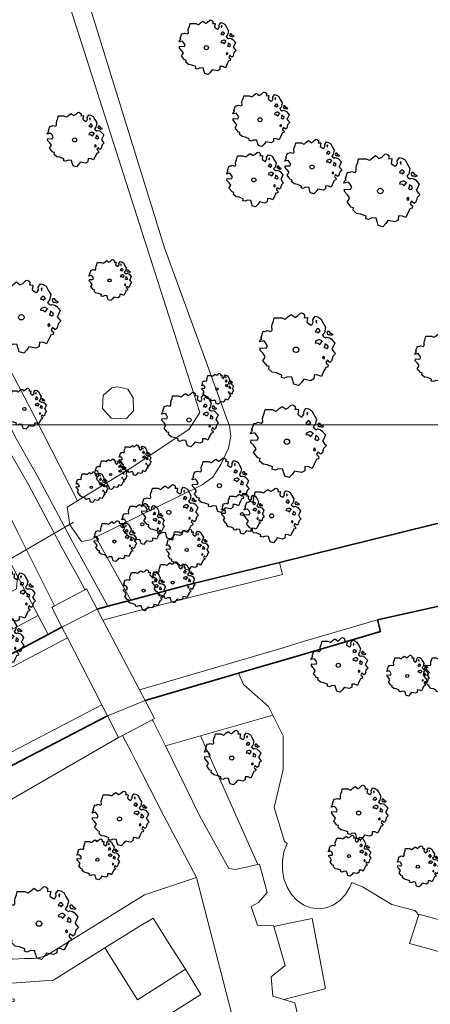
# Model space of a CAD drawing. Header units: metres. Extents: x 152391 to 157968, y 462336 to 467280.
# Tile 605 of 656: x 156714 to 156748, y 464230 to 464312. Entities that reach past the tile are written whole.
import ezdxf

# ---------------------------------------------------------------- set-up
doc = ezdxf.new("R2010")
doc.units = ezdxf.units.M
doc.header["$LTSCALE"] = 0.75
doc.layers.get('0').update_dxf_attribs({"lineweight": 25})
for name, color, linetype, lineweight in [('B-GV-GR-BOOM-S', 252, 'Continuous', 25), ('B-WE-GK-BESCHOEIING-G', 251, 'GK-BESCHOEIING', 35), ('B-WE-GR-BEPLANTING_CULTUUR_BOSPLANTSOEN-GV', 251, 'Continuous', 18), ('B-WE-GR-BOS_LOOF-GV', 251, 'Continuous', 13), ('B-WE-KW-KUNSTWERK_DEK-GV', 5, 'Continuous', 18), ('B-WE-KW-KUNSTWERK_DUIKER-G', 5, 'Continuous', 18), ('B-WE-KW-KUNSTWERK_LANDHOOFD-GV', 5, 'Continuous', 18), ('B-WE-OG-TERREIN_CULTUURSCHEIDING-GV', 251, 'Continuous', 18), ('B-WE-OG-WATER-GV', 251, 'Continuous', 18), ('B-WE-OG-WATER_SLOOT-GV', 251, 'Continuous', 18), ('B-WE-VH-VERHARDING_ASFALT-GV', 251, 'Continuous', 18), ('B-WE-VH-VERHARDING_BETON-GV', 251, 'Continuous', 18), ('B-WE-VH-VERHARDING_OPEN-GV', 251, 'Continuous', 18)]:
    doc.layers.add(name, color=color, linetype=linetype, lineweight=lineweight)
doc.layers.add('X-XX-AL-TEKENBLAD_HULPLIJN-G', color=7, linetype='Continuous', lineweight=18, plot=False)
doc.linetypes.add('GK-BESCHOEIING', pattern='A,30,-5,[1,NLCS.SHX,S=1,R=0,X=0,Y=0],-5', length=40)

# ---------------------------------------------------------------- blocks, each defined once
blk = doc.blocks.new('SGR-BOOM_21_30')
at = {"linetype": 'Continuous'}
for p, q in [((-0.365, 1.548), (-0.226, 1.647)), ((-0.226, 1.647), (-0.133, 1.581)), ((0.065, 1.581), (0.205, 1.712)), ((0.205, 1.712), (0.263, 1.729)), ((0.263, 1.729), (0.333, 1.696)), ((0.333, 1.696), (0.391, 1.647)), ((0.391, 1.647), (0.402, 1.532)), ((-1.633, 0.579), (-1.528, 0.875)), ((-1.528, 0.875), (-1.458, 0.858)), ((-1.458, 0.858), (-1.342, 0.908)), ((-1.342, 0.908), (-1.179, 0.858)), ((-1.179, 0.858), (-1.121, 0.924)), ((-1.133, 1.088), (-1.109, 1.187)), ((-1.121, 0.924), (-1.133, 1.088)), ((-1.109, 1.187), (-1.051, 1.335)), ((-1.051, 1.335), (-1.016, 1.499)), ((-1.016, 1.499), (-0.668, 1.499)), ((-0.668, 1.499), (-0.516, 1.433)), ((-0.516, 1.433), (-0.47, 1.45)), ((-0.47, 1.45), (-0.365, 1.548)), ((-0.133, 1.581), (-0.063, 1.515)), ((-0.063, 1.515), (0.065, 1.581)), ((0.402, 1.532), (0.379, 1.499)), ((0.379, 1.499), (0.53, 1.515)), ((0.542, 1.483), (0.507, 1.285)), ((0.507, 1.285), (0.565, 1.236)), ((0.53, 1.515), (0.542, 1.483)), ((0.565, 1.236), (0.693, 1.154)), ((0.693, 1.154), (0.751, 1.203)), ((0.751, 1.203), (0.798, 1.285)), ((0.786, 1.4), (0.891, 1.565)), ((0.798, 1.285), (0.786, 1.4)), ((0.891, 1.565), (1.019, 1.532)), ((0.937, 0.908), (0.891, 0.875)), ((0.891, 0.875), (0.926, 0.825)), ((0.972, 1.368), (0.926, 1.335)), ((0.926, 1.335), (0.949, 1.253)), ((0.926, 0.825), (0.984, 0.842)), ((0.972, 0.973), (0.937, 0.908)), ((0.949, 1.253), (0.961, 1.236)), ((0.961, 1.269), (0.972, 1.368)), ((1.03, 0.973), (0.972, 0.973)), ((0.984, 0.842), (1.03, 0.776)), ((1.019, 1.532), (1.158, 1.45)), ((1.077, 0.94), (1.03, 0.973)), ((1.03, 0.776), (1.077, 0.842)), ((1.124, 0.875), (1.077, 0.94)), ((1.077, 0.842), (1.124, 0.875)), ((1.158, 1.45), (1.251, 1.269)), ((1.251, 1.269), (1.379, 1.055)), ((1.379, 1.055), (1.321, 0.793)), ((1.472, 0.858), (1.438, 0.809)), ((1.542, 0.858), (1.472, 0.858)), ((1.624, 0.76), (1.542, 0.858)), ((-1.703, 0.365), (-1.656, 0.48)), ((-1.493, 0.415), (-1.703, 0.365)), ((-1.679, -0.029), (-1.668, 0.086)), ((-1.668, 0.086), (-1.389, 0.07)), ((-1.656, 0.48), (-1.598, 0.53)), ((-1.598, 0.53), (-1.633, 0.579)), ((-1.423, 0.333), (-1.493, 0.415)), ((-1.33, 0.185), (-1.423, 0.333)), ((-1.389, 0.07), (-1.33, 0.185)), ((0.926, 0.415), (0.891, 0.333)), ((0.891, 0.333), (1.03, 0.316)), ((1.054, 0.464), (0.926, 0.415)), ((1.03, 0.316), (1.112, 0.251)), ((1.112, 0.464), (1.054, 0.464)), ((1.217, 0.398), (1.112, 0.464)), ((1.112, 0.251), (1.205, 0.365)), ((1.205, 0.365), (1.24, 0.415)), ((1.321, 0.793), (1.228, 0.694)), ((1.228, 0.694), (1.275, 0.628)), ((1.275, 0.628), (1.379, 0.563)), ((1.344, 0.185), (1.31, 0.103)), ((1.434, 0.049), (1.31, 0.103)), ((1.356, 0.3), (1.344, 0.234)), ((1.344, 0.234), (1.344, 0.185)), ((1.426, 0.234), (1.356, 0.3)), ((1.379, 0.563), (1.438, 0.595)), ((1.472, 0.201), (1.426, 0.234)), ((1.434, 0.049), (1.507, 0.136)), ((1.438, 0.809), (1.461, 0.743)), ((1.438, 0.595), (1.565, 0.563)), ((1.461, 0.743), (1.531, 0.694)), ((1.507, 0.136), (1.472, 0.201)), ((1.531, 0.727), (1.635, 0.678)), ((1.531, 0.694), (1.542, 0.727)), ((1.565, 0.563), (1.635, 0.513)), ((1.728, 0.71), (1.624, 0.76)), ((1.635, 0.678), (1.728, 0.71)), ((1.635, 0.513), (1.81, 0.316)), ((1.717, 0.103), (1.67, 0.037)), ((1.67, 0.037), (1.763, -0.094)), ((1.81, 0.316), (1.717, 0.103)), ((-1.54, -0.177), (-1.679, -0.029)), ((-1.551, -0.505), (-1.493, -0.423)), ((-1.354, -0.752), (-1.551, -0.505)), ((-1.435, -0.324), (-1.54, -0.177)), ((-1.493, -0.423), (-1.435, -0.324)), ((-1.249, -0.784), (-1.354, -0.752)), ((-1.272, -0.899), (-1.249, -0.784)), ((1.286, -0.292), (1.24, -0.357)), ((1.24, -0.357), (1.251, -0.423)), ((1.263, -0.423), (1.333, -0.407)), ((1.333, -0.341), (1.286, -0.292)), ((1.333, -0.407), (1.333, -0.341)), ((1.484, -0.801), (1.368, -0.834)), ((1.461, -0.472), (1.391, -0.587)), ((1.391, -0.587), (1.426, -0.637)), ((1.426, -0.637), (1.496, -0.702)), ((1.577, -0.587), (1.461, -0.472)), ((1.496, -0.702), (1.484, -0.801)), ((1.658, -0.522), (1.577, -0.587)), ((1.682, -0.423), (1.658, -0.522)), ((1.717, -0.308), (1.682, -0.423)), ((1.845, -0.177), (1.717, -0.308)), ((1.763, -0.094), (1.845, -0.177)), ((-1.109, -1.047), (-1.272, -0.899)), ((-0.912, -1.08), (-1.109, -1.047)), ((-0.668, -1.179), (-0.912, -1.08)), ((-0.679, -1.294), (-0.668, -1.179)), ((-0.551, -1.326), (-0.679, -1.294)), ((-0.4, -1.261), (-0.551, -1.326)), ((-0.191, -1.277), (-0.4, -1.261)), ((-0.156, -1.425), (-0.191, -1.277)), ((-0.133, -1.491), (-0.156, -1.425)), ((-0.098, -1.606), (-0.133, -1.491)), ((0.112, -1.671), (-0.098, -1.606)), ((0.251, -1.524), (0.112, -1.671)), ((0.356, -1.376), (0.251, -1.524)), ((0.682, -1.441), (0.356, -1.376)), ((0.833, -1.359), (0.682, -1.441)), ((0.844, -1.162), (0.833, -1.359)), ((1.03, -1.179), (0.844, -1.162)), ((1.182, -1.244), (1.03, -1.179)), ((1.286, -1.014), (1.182, -1.244)), ((1.356, -0.883), (1.286, -1.014)), ((1.368, -0.834), (1.356, -0.883))]:
    blk.add_line(p, q, dxfattribs=at)
blk.add_circle((0, 0), 0.126, dxfattribs=at)
blk = doc.blocks.new('SGR-BOOM_31_50')
at = {"linetype": 'Continuous'}
for p, q in [((-1.479, 1.582), (-1.402, 1.78)), ((-1.402, 1.78), (-1.355, 1.999)), ((-1.355, 1.999), (-0.89, 1.999)), ((-0.89, 1.999), (-0.688, 1.911)), ((-0.688, 1.911), (-0.626, 1.933)), ((-0.626, 1.933), (-0.487, 2.064)), ((-0.487, 2.064), (-0.301, 2.196)), ((-0.301, 2.196), (-0.177, 2.108)), ((-0.177, 2.108), (-0.084, 2.02)), ((-0.084, 2.02), (0.087, 2.108)), ((0.087, 2.108), (0.273, 2.283)), ((0.273, 2.283), (0.351, 2.305)), ((0.351, 2.305), (0.444, 2.261)), ((0.444, 2.261), (0.521, 2.196)), ((0.537, 2.042), (0.506, 1.999)), ((0.506, 1.999), (0.707, 2.02)), ((0.521, 2.196), (0.537, 2.042)), ((0.723, 1.977), (0.676, 1.714)), ((0.676, 1.714), (0.754, 1.648)), ((0.707, 2.02), (0.723, 1.977)), ((0.754, 1.648), (0.924, 1.539)), ((1.002, 1.604), (1.064, 1.714)), ((1.048, 1.867), (1.188, 2.086)), ((1.064, 1.714), (1.048, 1.867)), ((1.188, 2.086), (1.358, 2.042)), ((1.296, 1.823), (1.234, 1.78)), ((1.234, 1.78), (1.265, 1.67)), ((1.265, 1.67), (1.281, 1.648)), ((1.281, 1.692), (1.296, 1.823)), ((1.358, 2.042), (1.545, 1.933)), ((1.545, 1.933), (1.669, 1.692)), ((1.669, 1.692), (1.839, 1.407)), ((-2.177, 0.772), (-2.038, 1.166)), ((-2.038, 1.166), (-1.944, 1.144)), ((-1.944, 1.144), (-1.789, 1.21)), ((-1.789, 1.21), (-1.572, 1.144)), ((-1.572, 1.144), (-1.495, 1.232)), ((-1.51, 1.451), (-1.479, 1.582)), ((-1.495, 1.232), (-1.51, 1.451)), ((0.924, 1.539), (1.002, 1.604)), ((1.25, 1.21), (1.188, 1.166)), ((1.188, 1.166), (1.234, 1.101)), ((1.234, 1.101), (1.312, 1.122)), ((1.296, 1.298), (1.25, 1.21)), ((1.374, 1.298), (1.296, 1.298)), ((1.312, 1.122), (1.374, 1.035)), ((1.436, 1.254), (1.374, 1.298)), ((1.374, 1.035), (1.436, 1.122)), ((1.498, 1.166), (1.436, 1.254)), ((1.436, 1.122), (1.498, 1.166)), ((1.762, 1.057), (1.638, 0.925)), ((1.638, 0.925), (1.7, 0.838)), ((1.7, 0.838), (1.839, 0.75)), ((1.839, 1.407), (1.762, 1.057)), ((1.963, 1.144), (1.917, 1.079)), ((1.917, 1.079), (1.948, 0.991)), ((1.948, 0.991), (2.041, 0.925)), ((2.056, 1.144), (1.963, 1.144)), ((2.041, 0.969), (2.18, 0.903)), ((2.041, 0.925), (2.056, 0.969)), ((2.165, 1.013), (2.056, 1.144)), ((2.304, 0.947), (2.165, 1.013)), ((2.18, 0.903), (2.304, 0.947)), ((-2.27, 0.487), (-2.208, 0.641)), ((-1.991, 0.553), (-2.27, 0.487)), ((-2.239, -0.038), (-2.224, 0.115)), ((-2.224, 0.115), (-1.851, 0.093)), ((-2.208, 0.641), (-2.131, 0.706)), ((-2.131, 0.706), (-2.177, 0.772)), ((-1.898, 0.444), (-1.991, 0.553)), ((-1.774, 0.246), (-1.898, 0.444)), ((-1.851, 0.093), (-1.774, 0.246)), ((1.234, 0.553), (1.188, 0.444)), ((1.188, 0.444), (1.374, 0.422)), ((1.405, 0.619), (1.234, 0.553)), ((1.374, 0.422), (1.483, 0.334)), ((1.483, 0.619), (1.405, 0.619)), ((1.622, 0.531), (1.483, 0.619)), ((1.483, 0.334), (1.607, 0.487)), ((1.607, 0.487), (1.653, 0.553)), ((1.793, 0.246), (1.746, 0.137)), ((1.911, 0.065), (1.746, 0.137)), ((1.808, 0.4), (1.793, 0.312)), ((1.793, 0.312), (1.793, 0.246)), ((1.901, 0.312), (1.808, 0.4)), ((1.839, 0.75), (1.917, 0.794)), ((1.963, 0.268), (1.901, 0.312)), ((1.911, 0.065), (2.01, 0.181)), ((1.917, 0.794), (2.087, 0.75)), ((2.01, 0.181), (1.963, 0.268)), ((2.087, 0.75), (2.18, 0.684)), ((2.18, 0.684), (2.413, 0.422)), ((2.289, 0.137), (2.227, 0.049)), ((2.227, 0.049), (2.351, -0.126)), ((2.413, 0.422), (2.289, 0.137)), ((-2.053, -0.235), (-2.239, -0.038)), ((-2.069, -0.673), (-1.991, -0.564)), ((-1.805, -1.002), (-2.069, -0.673)), ((-1.913, -0.433), (-2.053, -0.235)), ((-1.991, -0.564), (-1.913, -0.433)), ((1.715, -0.389), (1.653, -0.476)), ((1.653, -0.476), (1.669, -0.564)), ((1.684, -0.564), (1.777, -0.542)), ((1.777, -0.454), (1.715, -0.389)), ((1.777, -0.542), (1.777, -0.454)), ((1.948, -0.63), (1.855, -0.783)), ((1.855, -0.783), (1.901, -0.849)), ((2.103, -0.783), (1.948, -0.63)), ((2.211, -0.695), (2.103, -0.783)), ((2.242, -0.564), (2.211, -0.695)), ((2.289, -0.411), (2.242, -0.564)), ((2.459, -0.235), (2.289, -0.411)), ((2.351, -0.126), (2.459, -0.235)), ((-1.665, -1.046), (-1.805, -1.002)), ((-1.696, -1.199), (-1.665, -1.046)), ((-1.479, -1.396), (-1.696, -1.199)), ((-1.216, -1.44), (-1.479, -1.396)), ((-0.89, -1.571), (-1.216, -1.44)), ((-0.906, -1.725), (-0.89, -1.571)), ((1.126, -1.55), (1.11, -1.812)), ((1.374, -1.571), (1.126, -1.55)), ((1.576, -1.659), (1.374, -1.571)), ((1.715, -1.352), (1.576, -1.659)), ((1.808, -1.177), (1.715, -1.352)), ((1.824, -1.112), (1.808, -1.177)), ((1.979, -1.068), (1.824, -1.112)), ((1.901, -0.849), (1.994, -0.936)), ((1.994, -0.936), (1.979, -1.068)), ((-0.735, -1.769), (-0.906, -1.725)), ((-0.533, -1.681), (-0.735, -1.769)), ((-0.254, -1.703), (-0.533, -1.681)), ((-0.208, -1.9), (-0.254, -1.703)), ((-0.177, -1.988), (-0.208, -1.9)), ((-0.13, -2.141), (-0.177, -1.988)), ((0.149, -2.229), (-0.13, -2.141)), ((0.335, -2.031), (0.149, -2.229)), ((0.475, -1.834), (0.335, -2.031)), ((0.909, -1.922), (0.475, -1.834)), ((1.11, -1.812), (0.909, -1.922))]:
    blk.add_line(p, q, dxfattribs=at)
blk.add_circle((0, 0), 0.169, dxfattribs=at)
blk = doc.blocks.new('SGR-BOOM_50_100')
at = {"linetype": 'Continuous'}
for p, q in [((-1.869, 2.373), (-1.807, 2.665)), ((-1.807, 2.665), (-1.187, 2.665)), ((-1.187, 2.665), (-0.918, 2.548)), ((-0.918, 2.548), (-0.835, 2.577)), ((-0.835, 2.577), (-0.649, 2.752)), ((-0.649, 2.752), (-0.401, 2.928)), ((-0.401, 2.928), (-0.236, 2.811)), ((-0.236, 2.811), (-0.112, 2.694)), ((-0.112, 2.694), (0.116, 2.811)), ((0.116, 2.811), (0.364, 3.044)), ((0.364, 3.044), (0.467, 3.074)), ((0.467, 3.074), (0.591, 3.015)), ((0.591, 3.015), (0.695, 2.928)), ((0.715, 2.723), (0.674, 2.665)), ((0.674, 2.665), (0.943, 2.694)), ((0.695, 2.928), (0.715, 2.723)), ((0.964, 2.636), (0.902, 2.285)), ((0.943, 2.694), (0.964, 2.636)), ((1.398, 2.49), (1.584, 2.782)), ((1.418, 2.285), (1.398, 2.49)), ((1.584, 2.782), (1.811, 2.723)), ((1.811, 2.723), (2.059, 2.577)), ((2.059, 2.577), (2.225, 2.256)), ((-2.096, 1.526), (-1.993, 1.643)), ((-2.014, 1.935), (-1.972, 2.11)), ((-1.993, 1.643), (-2.014, 1.935)), ((-1.972, 2.11), (-1.869, 2.373)), ((0.902, 2.285), (1.005, 2.198)), ((1.005, 2.198), (1.232, 2.052)), ((1.232, 2.052), (1.336, 2.139)), ((1.336, 2.139), (1.418, 2.285)), ((1.729, 2.431), (1.646, 2.373)), ((1.646, 2.373), (1.687, 2.227)), ((1.729, 1.73), (1.667, 1.613)), ((1.687, 2.227), (1.708, 2.198)), ((1.708, 2.256), (1.729, 2.431)), ((1.832, 1.73), (1.729, 1.73)), ((1.915, 1.672), (1.832, 1.73)), ((1.997, 1.555), (1.915, 1.672)), ((2.225, 2.256), (2.452, 1.876)), ((2.452, 1.876), (2.349, 1.409)), ((-3.027, 0.65), (-2.944, 0.854)), ((-2.944, 0.854), (-2.841, 0.942)), ((-2.903, 1.029), (-2.717, 1.555)), ((-2.841, 0.942), (-2.903, 1.029)), ((-2.717, 1.555), (-2.593, 1.526)), ((-2.593, 1.526), (-2.386, 1.613)), ((-2.386, 1.613), (-2.096, 1.526)), ((1.667, 1.613), (1.584, 1.555)), ((1.584, 1.555), (1.646, 1.467)), ((1.646, 1.467), (1.749, 1.497)), ((1.873, 0.825), (1.646, 0.737)), ((1.749, 1.497), (1.832, 1.38)), ((1.832, 1.38), (1.915, 1.497)), ((1.977, 0.825), (1.873, 0.825)), ((1.915, 1.497), (1.997, 1.555)), ((2.163, 0.708), (1.977, 0.825)), ((2.349, 1.409), (2.183, 1.234)), ((2.183, 1.234), (2.266, 1.117)), ((2.266, 1.117), (2.452, 1)), ((2.452, 1), (2.556, 1.059)), ((2.618, 1.526), (2.556, 1.438)), ((2.556, 1.438), (2.597, 1.321)), ((2.556, 1.059), (2.783, 1)), ((2.597, 1.321), (2.721, 1.234)), ((2.742, 1.526), (2.618, 1.526)), ((2.721, 1.292), (2.907, 1.205)), ((2.721, 1.234), (2.742, 1.292)), ((2.886, 1.351), (2.742, 1.526)), ((2.783, 1), (2.907, 0.913)), ((3.072, 1.263), (2.886, 1.351)), ((2.907, 1.205), (3.072, 1.263)), ((2.907, 0.913), (3.217, 0.562)), ((-2.655, 0.737), (-3.027, 0.65)), ((-2.985, -0.051), (-2.965, 0.153)), ((-2.965, 0.153), (-2.469, 0.124)), ((-2.531, 0.591), (-2.655, 0.737)), ((-2.365, 0.329), (-2.531, 0.591)), ((-2.469, 0.124), (-2.365, 0.329)), ((1.646, 0.737), (1.584, 0.591)), ((1.584, 0.591), (1.832, 0.562)), ((1.832, 0.562), (1.977, 0.445)), ((1.977, 0.445), (2.142, 0.65)), ((2.142, 0.65), (2.204, 0.737)), ((2.39, 0.329), (2.328, 0.183)), ((2.549, 0.087), (2.328, 0.183)), ((2.411, 0.533), (2.39, 0.416)), ((2.39, 0.416), (2.39, 0.329)), ((2.535, 0.416), (2.411, 0.533)), ((2.618, 0.358), (2.535, 0.416)), ((2.549, 0.087), (2.68, 0.241)), ((2.68, 0.241), (2.618, 0.358)), ((3.052, 0.183), (2.969, 0.066)), ((2.969, 0.066), (3.135, -0.168)), ((3.217, 0.562), (3.052, 0.183)), ((-2.737, -0.314), (-2.985, -0.051)), ((-2.758, -0.898), (-2.655, -0.752)), ((-2.551, -0.577), (-2.737, -0.314)), ((-2.655, -0.752), (-2.551, -0.577)), ((2.287, -0.518), (2.204, -0.635)), ((2.204, -0.635), (2.225, -0.752)), ((2.245, -0.752), (2.37, -0.723)), ((2.37, -0.606), (2.287, -0.518)), ((2.37, -0.723), (2.37, -0.606)), ((2.99, -0.752), (2.948, -0.927)), ((3.052, -0.548), (2.99, -0.752)), ((3.279, -0.314), (3.052, -0.548)), ((3.135, -0.168), (3.279, -0.314)), ((-2.407, -1.336), (-2.758, -0.898)), ((-2.22, -1.394), (-2.407, -1.336)), ((-2.262, -1.599), (-2.22, -1.394)), ((-1.972, -1.862), (-2.262, -1.599)), ((2.411, -1.57), (2.287, -1.803)), ((2.432, -1.482), (2.411, -1.57)), ((2.638, -1.424), (2.432, -1.482)), ((2.597, -0.84), (2.473, -1.044)), ((2.473, -1.044), (2.535, -1.132)), ((2.535, -1.132), (2.659, -1.248)), ((2.804, -1.044), (2.597, -0.84)), ((2.659, -1.248), (2.638, -1.424)), ((2.948, -0.927), (2.804, -1.044)), ((-1.621, -1.92), (-1.972, -1.862)), ((-1.187, -2.095), (-1.621, -1.92)), ((-1.207, -2.3), (-1.187, -2.095)), ((-0.98, -2.358), (-1.207, -2.3)), ((-0.711, -2.241), (-0.98, -2.358)), ((-0.339, -2.271), (-0.711, -2.241)), ((-0.277, -2.533), (-0.339, -2.271)), ((0.633, -2.446), (0.447, -2.709)), ((1.212, -2.563), (0.633, -2.446)), ((1.48, -2.417), (1.212, -2.563)), ((1.501, -2.066), (1.48, -2.417)), ((1.832, -2.095), (1.501, -2.066)), ((2.101, -2.212), (1.832, -2.095)), ((2.287, -1.803), (2.101, -2.212)), ((-0.236, -2.65), (-0.277, -2.533)), ((-0.174, -2.855), (-0.236, -2.65)), ((0.199, -2.971), (-0.174, -2.855)), ((0.447, -2.709), (0.199, -2.971))]:
    blk.add_line(p, q, dxfattribs=at)
blk.add_circle((0, 0), 0.225, dxfattribs=at)
blk = doc.blocks.new('SGR-BOOM_0_20')
at = {"linetype": 'Continuous'}
for p, q in [((-0.85, 0.816), (-0.832, 0.89)), ((-0.832, 0.89), (-0.788, 1.001)), ((-0.788, 1.001), (-0.762, 1.124)), ((-0.762, 1.124), (-0.501, 1.124)), ((-0.501, 1.124), (-0.387, 1.075)), ((-0.387, 1.075), (-0.352, 1.087)), ((-0.352, 1.087), (-0.274, 1.161)), ((-0.274, 1.161), (-0.169, 1.235)), ((-0.169, 1.235), (-0.099, 1.186)), ((-0.099, 1.186), (-0.047, 1.137)), ((-0.047, 1.137), (0.049, 1.186)), ((0.049, 1.186), (0.154, 1.284)), ((0.154, 1.284), (0.197, 1.297)), ((0.197, 1.297), (0.25, 1.272)), ((0.25, 1.272), (0.293, 1.235)), ((0.302, 1.149), (0.284, 1.124)), ((0.284, 1.124), (0.398, 1.137)), ((0.293, 1.235), (0.302, 1.149)), ((0.407, 1.112), (0.38, 0.964)), ((0.38, 0.964), (0.424, 0.927)), ((0.398, 1.137), (0.407, 1.112)), ((0.424, 0.927), (0.52, 0.865)), ((0.52, 0.865), (0.564, 0.902)), ((0.564, 0.902), (0.598, 0.964)), ((0.59, 1.05), (0.668, 1.173)), ((0.598, 0.964), (0.59, 1.05)), ((0.668, 1.173), (0.764, 1.149)), ((0.729, 1.026), (0.694, 1.001)), ((0.694, 1.001), (0.712, 0.939)), ((0.712, 0.939), (0.721, 0.927)), ((0.721, 0.952), (0.729, 1.026)), ((0.764, 1.149), (0.869, 1.087)), ((0.869, 1.087), (0.939, 0.952)), ((0.939, 0.952), (1.035, 0.792)), ((-1.277, 0.274), (-1.242, 0.36)), ((-1.12, 0.311), (-1.277, 0.274)), ((-1.259, -0.022), (-1.251, 0.065)), ((-1.251, 0.065), (-1.041, 0.052)), ((-1.242, 0.36), (-1.198, 0.397)), ((-1.225, 0.434), (-1.146, 0.656)), ((-1.198, 0.397), (-1.225, 0.434)), ((-1.146, 0.656), (-1.094, 0.644)), ((-1.068, 0.249), (-1.12, 0.311)), ((-1.094, 0.644), (-1.007, 0.681)), ((-0.998, 0.139), (-1.068, 0.249)), ((-1.041, 0.052), (-0.998, 0.139)), ((-1.007, 0.681), (-0.884, 0.644)), ((-0.884, 0.644), (-0.841, 0.693)), ((-0.841, 0.693), (-0.85, 0.816)), ((0.703, 0.681), (0.668, 0.656)), ((0.668, 0.656), (0.694, 0.619)), ((0.694, 0.311), (0.668, 0.249)), ((0.668, 0.249), (0.773, 0.237)), ((0.694, 0.619), (0.738, 0.631)), ((0.79, 0.348), (0.694, 0.311)), ((0.729, 0.73), (0.703, 0.681)), ((0.773, 0.73), (0.729, 0.73)), ((0.738, 0.631), (0.773, 0.582)), ((0.808, 0.705), (0.773, 0.73)), ((0.773, 0.582), (0.808, 0.631)), ((0.773, 0.237), (0.834, 0.188)), ((0.834, 0.348), (0.79, 0.348)), ((0.843, 0.656), (0.808, 0.705)), ((0.808, 0.631), (0.843, 0.656)), ((0.912, 0.299), (0.834, 0.348)), ((0.834, 0.188), (0.904, 0.274)), ((0.904, 0.274), (0.93, 0.311)), ((0.991, 0.594), (0.921, 0.521)), ((0.921, 0.521), (0.956, 0.471)), ((0.956, 0.471), (1.035, 0.422)), ((1.008, 0.139), (0.982, 0.077)), ((1.075, 0.037), (0.982, 0.077)), ((1.035, 0.792), (0.991, 0.594)), ((1.017, 0.225), (1.008, 0.176)), ((1.008, 0.176), (1.008, 0.139)), ((1.069, 0.176), (1.017, 0.225)), ((1.035, 0.422), (1.078, 0.447)), ((1.104, 0.151), (1.069, 0.176)), ((1.075, 0.037), (1.13, 0.102)), ((1.104, 0.644), (1.078, 0.607)), ((1.078, 0.607), (1.096, 0.557)), ((1.078, 0.447), (1.174, 0.422)), ((1.096, 0.557), (1.148, 0.521)), ((1.157, 0.644), (1.104, 0.644)), ((1.13, 0.102), (1.104, 0.151)), ((1.148, 0.545), (1.226, 0.508)), ((1.148, 0.521), (1.157, 0.545)), ((1.218, 0.57), (1.157, 0.644)), ((1.174, 0.422), (1.226, 0.385)), ((1.296, 0.533), (1.218, 0.57)), ((1.226, 0.508), (1.296, 0.533)), ((1.226, 0.385), (1.357, 0.237)), ((1.287, 0.077), (1.253, 0.028)), ((1.253, 0.028), (1.322, -0.071)), ((1.357, 0.237), (1.287, 0.077)), ((-1.155, -0.132), (-1.259, -0.022)), ((-1.164, -0.379), (-1.12, -0.317)), ((-1.015, -0.564), (-1.164, -0.379)), ((-1.076, -0.243), (-1.155, -0.132)), ((-1.12, -0.317), (-1.076, -0.243)), ((-0.937, -0.588), (-1.015, -0.564)), ((-0.954, -0.675), (-0.937, -0.588)), ((-0.832, -0.785), (-0.954, -0.675)), ((-0.684, -0.81), (-0.832, -0.785)), ((-0.501, -0.884), (-0.684, -0.81)), ((0.965, -0.761), (0.886, -0.933)), ((0.965, -0.219), (0.93, -0.268)), ((0.93, -0.268), (0.939, -0.317)), ((0.947, -0.317), (1, -0.305)), ((1, -0.256), (0.965, -0.219)), ((1.017, -0.662), (0.965, -0.761)), ((1, -0.305), (1, -0.256)), ((1.026, -0.625), (1.017, -0.662)), ((1.113, -0.601), (1.026, -0.625)), ((1.096, -0.354), (1.043, -0.44)), ((1.043, -0.44), (1.069, -0.477)), ((1.069, -0.477), (1.122, -0.527)), ((1.183, -0.44), (1.096, -0.354)), ((1.122, -0.527), (1.113, -0.601)), ((1.244, -0.391), (1.183, -0.44)), ((1.261, -0.317), (1.244, -0.391)), ((1.287, -0.231), (1.261, -0.317)), ((1.383, -0.132), (1.287, -0.231)), ((1.322, -0.071), (1.383, -0.132)), ((-0.509, -0.97), (-0.501, -0.884)), ((-0.413, -0.995), (-0.509, -0.97)), ((-0.3, -0.946), (-0.413, -0.995)), ((-0.143, -0.958), (-0.3, -0.946)), ((-0.117, -1.069), (-0.143, -0.958)), ((-0.099, -1.118), (-0.117, -1.069)), ((-0.073, -1.204), (-0.099, -1.118)), ((0.084, -1.254), (-0.073, -1.204)), ((0.188, -1.143), (0.084, -1.254)), ((0.267, -1.032), (0.188, -1.143)), ((0.511, -1.081), (0.267, -1.032)), ((0.625, -1.019), (0.511, -1.081)), ((0.633, -0.872), (0.625, -1.019)), ((0.773, -0.884), (0.633, -0.872)), ((0.886, -0.933), (0.773, -0.884))]:
    blk.add_line(p, q, dxfattribs=at)
blk.add_circle((0, 0), 0.0948, dxfattribs=at)

msp = doc.modelspace()

# ---------------------------------------------------------------- linework, layer by layer
at = {"layer": 'B-WE-GK-BESCHOEIING-G'}
for points in [[(156750.828, 464270.462), (156750.855, 464270.283), (156735.665, 464266.512)], [(156735.665, 464266.512), (156728.488, 464264.771), (156723.316, 464263.399)], [(156723.316, 464263.399), (156721.429, 464262.899)], [(156752.745, 464262.61), (156752.717, 464262.729), (156752.47, 464263.693), (156743.779, 464261.762)], [(156721.429, 464262.899), (156720.529, 464262.661)], [(156732.273, 464257.345), (156737.389, 464258.846), (156744.031, 464260.794), (156743.779, 464261.762)], [(156670.918, 464236.608), (156692.166, 464247.748), (156716.483, 464260.558)], [(156716.483, 464260.558), (156716.981, 464260.82), (156717.615, 464261.154)], [(156724.52, 464255.071), (156732.273, 464257.345)], [(156668.484, 464226.34), (156677.382, 464230.935), (156696.427, 464240.876), (156706.366, 464246.008), (156721.381, 464253.817)]]:
    msp.add_lwpolyline(points, dxfattribs=at)
at = {"layer": 'B-WE-GR-BEPLANTING_CULTUUR_BOSPLANTSOEN-GV'}
for points in [[(156717.223, 464315.97), (156717.006, 464316.649), (156715.122, 464315.652), (156712.828, 464316.799), (156711.522, 464317.452), (156704.095, 464317.228), (156698.675, 464311.035), (156700.203, 464307.332), (156703.25, 464301.578), (156714.526, 464280.185), (156715.319, 464278.68), (156718.902, 464271.644), (156723.655, 464274.579), (156728.16, 464277.583), (156729.041, 464278.97), (156727.801, 464282.851)], [(156723.087, 464280.898), (156722.599, 464281.02), (156722.235, 464281.111), (156721.748, 464281.02), (156721.249, 464280.586), (156721.048, 464280.411), (156720.987, 464279.315), (156721.687, 464278.494), (156722.965, 464278.463), (156723.543, 464279.102), (156723.513, 464280.198)], [(156723.087, 464280.898), (156723.513, 464280.198), (156723.543, 464279.102), (156722.965, 464278.463), (156721.687, 464278.494), (156720.987, 464279.315), (156721.048, 464280.411), (156721.249, 464280.586), (156721.748, 464281.02), (156722.235, 464281.111), (156722.599, 464281.02)]]:
    msp.add_lwpolyline(points, close=True, dxfattribs=at)
for points in [[(156752.47, 464263.693), (156743.779, 464261.762), (156744.031, 464260.794), (156737.389, 464258.846), (156732.273, 464257.345), (156732.672, 464256.414), (156734.742, 464254.588), (156735.112, 464253.846), (156735.959, 464252.153), (156735.959, 464249.353), (156735.229, 464246.188), (156736.081, 464243.388), (156736.286, 464243.213), (156736.03, 464242.524), (156735.9, 464241.785), (156735.9, 464241.029), (156736.03, 464240.29), (156736.287, 464239.599), (156736.657, 464238.988), (156737.125, 464238.482), (156737.671, 464238.105), (156738.27, 464237.871), (156738.896, 464237.792), (156739.522, 464237.871), (156740.121, 464238.105), (156740.667, 464238.482), (156741.135, 464238.988), (156741.505, 464239.6), (156741.65, 464239.988), (156742.532, 464239.614), (156744.966, 464238.153), (156746.894, 464237.656), (156747.092, 464237.463), (156747.183, 464237.206), (156747.223, 464237.361), (156753.259, 464235.688)], [(156713.024, 464233.576), (156714.5, 464233.678), (156714.872, 464233.66), (156715.244, 464233.675), (156715.613, 464233.723), (156715.977, 464233.804), (156716.331, 464233.917), (156724.464, 464238.951), (156728.773, 464240.39), (156726.07, 464245.498), (156723.692, 464250.143), (156723.35, 464250.816), (156722.627, 464252.179), (156722.308, 464252.012), (156677.748, 464226.27)]]:
    msp.add_lwpolyline(points, dxfattribs=at)
at = {"layer": 'B-WE-GR-BOS_LOOF-GV'}
msp.add_lwpolyline([(156760.49, 464334.723), (156730.886, 464324.105), (156721.424, 464318.577), (156718.948, 464317.677), (156717.006, 464316.649), (156717.223, 464315.97), (156718.377, 464316.633), (156718.795, 464316.342), (156726.121, 464292.625), (156729.462, 464283.483), (156731.527, 464277.834), (156731.633, 464277.008), (156731.442, 464276.016), (156730.798, 464274.65), (156730.139, 464273.593), (156729.251, 464272.972), (156729.126, 464272.91), (156720.439, 464268.625), (156720.707, 464268.138), (156723.316, 464263.399), (156728.488, 464264.771), (156735.665, 464266.512), (156750.855, 464270.283)], dxfattribs=at)
msp.add_lwpolyline([(156720.529, 464262.661), (156721.006, 464261.753), (156725.182, 464262.858), (156728.744, 464263.749), (156735.908, 464265.542), (156735.665, 464266.512), (156728.488, 464264.771), (156723.316, 464263.399), (156721.429, 464262.899)], close=True, dxfattribs=at)
at = {"layer": 'B-WE-KW-KUNSTWERK_DEK-GV'}
msp.add_lwpolyline([(156718.072, 464260.264), (156720.925, 464254.706), (156721.381, 464253.817), (156722.308, 464252.012), (156722.627, 464252.179), (156725.106, 464253.474), (156725.305, 464253.578), (156724.52, 464255.071), (156724.045, 464255.974), (156721.006, 464261.753), (156720.529, 464262.661), (156719.648, 464264.337), (156719.514, 464264.265), (156717.009, 464262.926), (156716.771, 464262.799), (156717.615, 464261.154)], close=True, dxfattribs=at)
at = {"layer": 'B-WE-KW-KUNSTWERK_DUIKER-G'}
msp.add_lwpolyline([(156713.198, 464266.759), (156718.575, 464269.877)], dxfattribs=at)
at = {"layer": 'B-WE-KW-KUNSTWERK_LANDHOOFD-GV'}
for points in [[(156719.514, 464264.265), (156717.009, 464262.926), (156716.771, 464262.799), (156717.615, 464261.154), (156720.529, 464262.661), (156719.648, 464264.337)], [(156722.308, 464252.012), (156722.627, 464252.179), (156725.106, 464253.474), (156725.305, 464253.578), (156724.52, 464255.071), (156721.381, 464253.817)]]:
    msp.add_lwpolyline(points, close=True, dxfattribs=at)
at = {"layer": 'B-WE-OG-TERREIN_CULTUURSCHEIDING-GV'}
for points in [[(156690.594, 464323.934), (156692.586, 464318.357), (156693.967, 464314.856), (156695.782, 464310.457), (156697.834, 464305.936), (156701.776, 464298.176), (156712.965, 464276.271), (156714.855, 464272.943), (156717.611, 464267.757), (156719.18, 464264.909), (156719.449, 464264.39), (156719.514, 464264.265), (156719.648, 464264.337), (156720.529, 464262.661), (156721.429, 464262.899), (156718.491, 464268.233), (156715.731, 464273.425), (156713.845, 464276.746), (156702.667, 464298.63), (156698.736, 464306.369), (156696.7, 464310.854), (156694.894, 464315.23), (156693.522, 464318.709), (156691.536, 464324.27)], [(156694.894, 464315.23), (156696.7, 464310.854), (156698.736, 464306.369), (156702.667, 464298.63), (156713.845, 464276.746), (156715.731, 464273.425), (156718.491, 464268.233), (156721.429, 464262.899), (156723.316, 464263.399), (156720.707, 464268.138), (156720.439, 464268.625), (156720.001, 464268.409), (156719.225, 464268.271), (156718.262, 464269.653), (156718.044, 464271.114), (156718.902, 464271.644), (156715.319, 464278.68), (156714.526, 464280.185), (156703.25, 464301.578), (156700.203, 464307.332), (156698.675, 464311.035), (156704.095, 464317.228)], [(156749.973, 464233.962), (156746.452, 464234.926), (156747.183, 464237.206), (156747.092, 464237.463), (156746.894, 464237.656), (156744.966, 464238.153), (156742.532, 464239.614), (156741.65, 464239.988), (156741.505, 464239.6), (156741.135, 464238.988), (156740.667, 464238.482), (156740.121, 464238.105), (156739.522, 464237.871), (156738.896, 464237.792), (156738.27, 464237.871), (156737.671, 464238.105), (156737.125, 464238.482), (156736.657, 464238.988), (156736.287, 464239.599), (156736.03, 464240.29), (156735.9, 464241.029), (156735.9, 464241.785), (156736.03, 464242.524), (156736.286, 464243.213), (156736.081, 464243.388), (156735.229, 464246.188), (156735.959, 464249.353), (156735.959, 464252.153), (156735.112, 464253.846), (156729.105, 464252.145), (156733.864, 464241.479)], [(156733.864, 464241.479), (156734, 464241.51), (156734.635, 464239.154), (156733.914, 464238.305), (156733.314, 464237.978), (156733.826, 464236.444), (156735.187, 464236.371), (156735.203, 464236.317), (156736.751, 464236.653), (156738.366, 464237.004), (156739.441, 464231.328), (156739.455, 464231.168), (156736.021, 464230.272), (156736.92, 464230.008), (156737.395, 464228.031), (156737.358, 464228.021), (156738.939, 464223.318), (156766.927, 464230.296), (156771.183, 464231.865), (156777.55, 464234.213), (156777.567, 464234.219)]]:
    msp.add_lwpolyline(points, dxfattribs=at)
for points in [[(156715.651, 464262.128), (156713.919, 464265.397), (156713.845, 464264.327), (156671.918, 464242.457), (156669.106, 464240.823), (156668.786, 464239.829), (156669.167, 464238.876), (156670.07, 464238.345), (156671.055, 464238.395)], [(156725.106, 464253.474), (156725.171, 464253.349), (156726.218, 464251.328), (156729.105, 464252.145), (156735.112, 464253.846), (156734.742, 464254.588), (156732.672, 464256.414), (156732.273, 464257.345), (156724.52, 464255.071), (156725.305, 464253.578)], [(156733.864, 464241.479), (156729.105, 464252.145), (156726.218, 464251.328), (156729.047, 464245.488), (156731.445, 464241.129), (156732.004, 464241.061)], [(156735.203, 464236.317), (156736.133, 464233.087), (156734.957, 464232.142), (156735.101, 464230.541), (156736.021, 464230.272), (156739.455, 464231.168), (156739.441, 464231.328), (156738.366, 464237.004), (156736.751, 464236.653)], [(156747.183, 464237.206), (156746.452, 464234.926), (156749.973, 464233.962), (156750.238, 464234.896), (156752.835, 464234.205), (156753.259, 464235.688), (156747.223, 464237.361)]]:
    msp.add_lwpolyline(points, close=True, dxfattribs=at)
at = {"layer": 'B-WE-OG-WATER-GV'}
msp.add_lwpolyline([(156717.223, 464315.97), (156727.801, 464282.851), (156729.041, 464278.97), (156728.16, 464277.583), (156723.655, 464274.579), (156718.902, 464271.644), (156718.044, 464271.114), (156718.262, 464269.653), (156719.225, 464268.271), (156720.001, 464268.409), (156720.439, 464268.625), (156729.126, 464272.91), (156729.251, 464272.972), (156730.139, 464273.593), (156730.798, 464274.65), (156731.442, 464276.016), (156731.633, 464277.008), (156731.527, 464277.834), (156729.462, 464283.483), (156726.121, 464292.625), (156718.795, 464316.342), (156718.377, 464316.633)], close=True, dxfattribs=at)
at = {"layer": 'B-WE-OG-WATER_SLOOT-GV'}
for points in [[(156750.855, 464270.283), (156735.665, 464266.512), (156735.908, 464265.542), (156728.744, 464263.749), (156725.182, 464262.858), (156721.006, 464261.753), (156720.529, 464262.661), (156717.615, 464261.154), (156718.072, 464260.264), (156692.632, 464246.863), (156671.382, 464235.722), (156670.918, 464236.608)], [(156712.236, 464268.574), (156713.919, 464265.397), (156715.651, 464262.128), (156716.483, 464260.558), (156716.981, 464260.82), (156717.615, 464261.154), (156716.771, 464262.799), (156717.009, 464262.926), (156713.932, 464269.077)], [(156670.918, 464236.608), (156692.166, 464247.748), (156716.483, 464260.558), (156715.651, 464262.128), (156671.055, 464238.395), (156670.07, 464238.345), (156669.167, 464238.876), (156668.786, 464239.829), (156669.106, 464240.823), (156671.918, 464242.457), (156713.845, 464264.327), (156713.919, 464265.397)], [(156657.158, 464221.616), (156676.919, 464231.821), (156695.968, 464241.765), (156705.905, 464246.895), (156720.925, 464254.706), (156721.381, 464253.817), (156724.52, 464255.071), (156724.045, 464255.974), (156735.972, 464259.445), (156737.091, 464259.795), (156737.808, 464260.02), (156743.779, 464261.762), (156752.47, 464263.693)]]:
    msp.add_lwpolyline(points, dxfattribs=at)
for points in [[(156743.779, 464261.762), (156737.808, 464260.02), (156737.091, 464259.795), (156735.972, 464259.445), (156724.045, 464255.974), (156724.52, 464255.071), (156732.273, 464257.345), (156737.389, 464258.846), (156744.031, 464260.794)], [(156670.918, 464236.608), (156671.382, 464235.722), (156692.632, 464246.863), (156718.072, 464260.264), (156717.615, 464261.154), (156716.981, 464260.82), (156716.483, 464260.558), (156692.166, 464247.748)], [(156721.381, 464253.817), (156720.925, 464254.706), (156705.905, 464246.895), (156695.968, 464241.765), (156676.919, 464231.821), (156657.158, 464221.616), (156657.458, 464218.845), (156658.011, 464220.931), (156668.484, 464226.34), (156677.382, 464230.935), (156696.427, 464240.876), (156706.366, 464246.008)], [(156669.551, 464222.046), (156669.676, 464222.101), (156670.234, 464222.348), (156677.748, 464226.27), (156722.308, 464252.012), (156721.381, 464253.817), (156706.366, 464246.008), (156696.427, 464240.876), (156677.382, 464230.935), (156668.484, 464226.34)]]:
    msp.add_lwpolyline(points, close=True, dxfattribs=at)
at = {"layer": 'B-WE-VH-VERHARDING_ASFALT-GV'}
for points in [[(156717.009, 464262.926), (156719.514, 464264.265), (156719.449, 464264.39), (156719.18, 464264.909), (156717.611, 464267.757), (156714.855, 464272.943), (156712.965, 464276.271), (156701.776, 464298.176), (156697.834, 464305.936), (156695.782, 464310.457), (156693.967, 464314.856), (156692.586, 464318.357), (156690.594, 464323.934)], [(156695.933, 464303.998), (156711.151, 464274.495), (156711.611, 464273.604), (156713.485, 464269.971), (156713.932, 464269.077), (156717.009, 464262.926)], [(156737.395, 464228.031), (156736.92, 464230.008), (156736.021, 464230.272), (156735.101, 464230.541), (156734.957, 464232.142), (156736.133, 464233.087), (156735.203, 464236.317), (156735.187, 464236.371), (156733.826, 464236.444), (156733.314, 464237.978), (156733.914, 464238.305), (156734.635, 464239.154), (156734, 464241.51), (156733.864, 464241.479), (156732.004, 464241.061), (156731.445, 464241.129), (156729.047, 464245.488), (156726.218, 464251.328), (156725.171, 464253.349), (156725.106, 464253.474), (156722.627, 464252.179), (156723.35, 464250.816), (156723.692, 464250.143), (156726.07, 464245.498), (156728.773, 464240.39), (156732.344, 464226.565)], [(156732.344, 464226.565), (156728.773, 464240.39), (156724.464, 464238.951), (156716.331, 464233.917), (156715.977, 464233.804), (156715.613, 464233.723), (156715.244, 464233.675), (156714.872, 464233.66), (156714.5, 464233.678), (156713.024, 464233.576)], [(156705.542, 464231.027), (156708.037, 464231.255), (156710.574, 464231.432), (156713.07, 464231.6), (156716.905, 464231.866), (156721.168, 464234.551), (156724.014, 464236.315), (156725.189, 464237.018), (156726.515, 464234.882)], [(156726.515, 464234.882), (156727.874, 464232.786), (156729.14, 464230.685), (156722.898, 464226.738)]]:
    msp.add_lwpolyline(points, dxfattribs=at)
at = {"layer": 'B-WE-VH-VERHARDING_BETON-GV'}
msp.add_lwpolyline([(156727.874, 464232.786), (156726.515, 464234.882), (156725.189, 464237.018), (156724.014, 464236.315), (156721.168, 464234.551), (156723.878, 464230.257), (156726.234, 464231.749), (156727.004, 464232.236)], close=True, dxfattribs=at)
msp.add_lwpolyline([(156720.786, 464227.462), (156721.976, 464228.186), (156722.898, 464226.738), (156729.14, 464230.685), (156727.874, 464232.786), (156727.004, 464232.236), (156726.234, 464231.749), (156723.878, 464230.257), (156721.168, 464234.551), (156716.905, 464231.866), (156713.07, 464231.6), (156713.154, 464230.296), (156713.639, 464230.337), (156713.661, 464230.093), (156712.514, 464229.977), (156712.727, 464226.523), (156710.202, 464226.329), (156707.216, 464226.144), (156705.773, 464226.023)], dxfattribs=at)
at = {"layer": 'B-WE-VH-VERHARDING_OPEN-GV'}
msp.add_lwpolyline([(156722.627, 464252.179), (156725.106, 464253.474), (156725.305, 464253.578), (156724.52, 464255.071), (156724.045, 464255.974), (156721.006, 464261.753), (156720.529, 464262.661), (156719.648, 464264.337), (156719.514, 464264.265), (156717.009, 464262.926), (156716.771, 464262.799), (156717.615, 464261.154), (156718.072, 464260.264), (156720.925, 464254.706), (156721.381, 464253.817), (156722.308, 464252.012)], close=True, dxfattribs=at)
at = {"layer": 'X-XX-AL-TEKENBLAD_HULPLIJN-G', "flags": 128}
msp.add_lwpolyline([(157323.17, 464708.441), (157015.67, 464708.441), (156858.17, 464708.441), (156708.17, 464708.441), (156708.17, 464493.191), (156708.17, 464277.941), (156858.17, 464277.941), (157015.67, 464277.941), (157173.17, 464277.941), (157173.17, 464367.451), (157323.17, 464367.451)], close=True, dxfattribs=at)

# ---------------------------------------------------------------- block references
at = {"layer": 'B-GV-GR-BOOM-S', "transparency": 33554559}
for name, p in [('SGR-BOOM_31_50', (156729.597, 464309.234)), ('SGR-BOOM_31_50', (156734.048, 464303.253)), ('SGR-BOOM_31_50', (156718.665, 464301.582)), ('SGR-BOOM_31_50', (156738.363, 464299.331)), ('SGR-BOOM_31_50', (156733.534, 464298.267)), ('SGR-BOOM_50_100', (156744.026, 464297.349)), ('SGR-BOOM_21_30', (156721.56, 464289.924)), ('SGR-BOOM_50_100', (156714.243, 464286.869)), ('SGR-BOOM_50_100', (156737.033, 464284.17)), ('SGR-BOOM_31_50', (156749.157, 464283.302)), ('SGR-BOOM_0_20', (156730.484, 464280.919)), ('SGR-BOOM_21_30', (156714.5, 464279.255)), ('SGR-BOOM_31_50', (156728.153, 464278.346)), ('SGR-BOOM_50_100', (156736.27, 464276.543)), ('SGR-BOOM_0_20', (156723.634, 464274.993)), ('SGR-BOOM_31_50', (156730.677, 464272.899)), ('SGR-BOOM_0_20', (156721.649, 464273.825)), ('SGR-BOOM_0_20', (156720.061, 464272.756)), ('SGR-BOOM_31_50', (156726.478, 464270.684)), ('SGR-BOOM_21_30', (156732.553, 464270.538)), ('SGR-BOOM_31_50', (156735.003, 464270.394)), ('SGR-BOOM_21_30', (156724.28, 464269.695)), ('SGR-BOOM_21_30', (156721.972, 464268.266)), ('SGR-BOOM_21_30', (156727.966, 464267.561)), ('SGR-BOOM_21_30', (156726.807, 464264.859)), ('SGR-BOOM_31_50', (156712.952, 464263.571)), ('SGR-BOOM_21_30', (156724.39, 464264.2)), ('SGR-BOOM_31_50', (156712.014, 464259.887)), ('SGR-BOOM_31_50', (156740.543, 464257.992)), ('SGR-BOOM_21_30', (156746.257, 464257.113)), ('SGR-BOOM_21_30', (156749.334, 464257.113)), ('SGR-BOOM_31_50', (156731.697, 464250.303)), ('SGR-BOOM_31_50', (156722.386, 464245.254)), ('SGR-BOOM_31_50', (156742.227, 464245.74)), ('SGR-BOOM_21_30', (156720.557, 464241.871)), ('SGR-BOOM_21_30', (156741.421, 464242.167)), ('SGR-BOOM_21_30', (156747.136, 464241.289)), ('SGR-BOOM_50_100', (156715.711, 464236.568))]:
    msp.add_blockref(name, p, dxfattribs=at)

doc.saveas('drawing.dxf')
